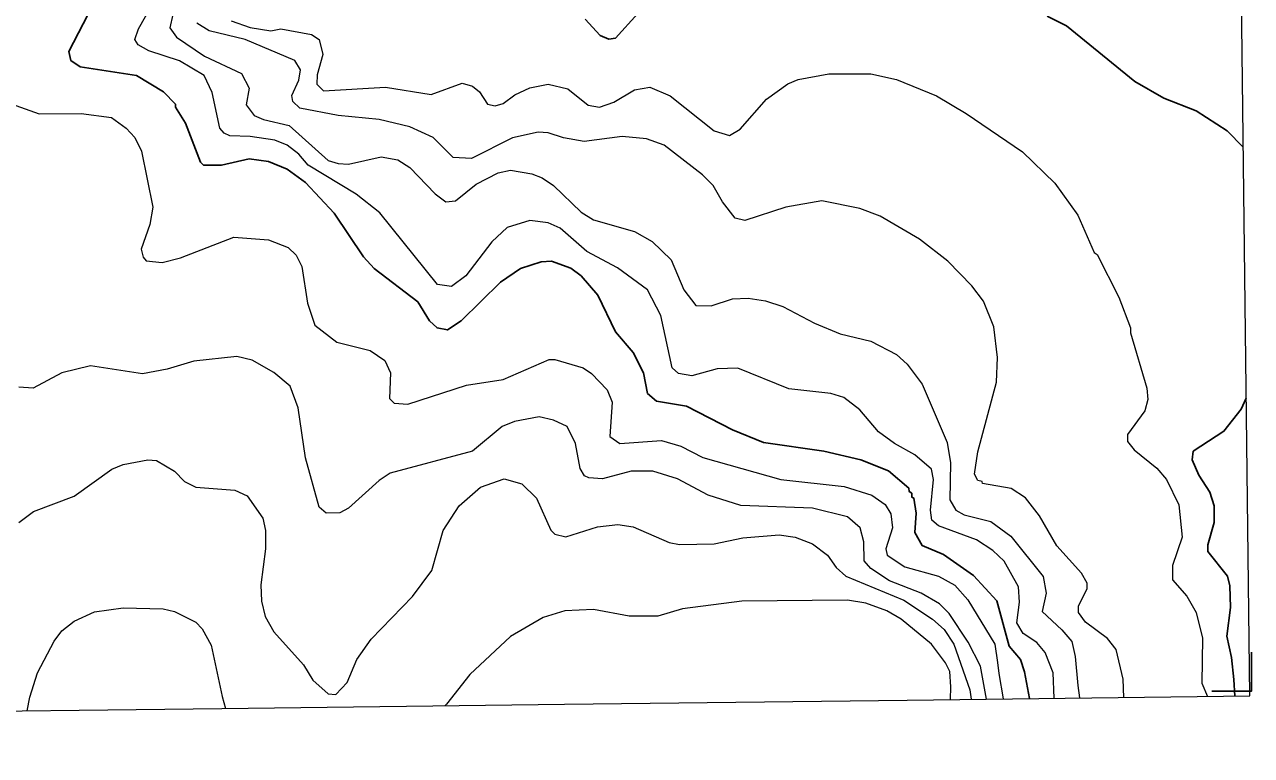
# Model space of a CAD drawing. Extents: x 265 to 291.4, y 7731.5 to 7759.6.
# Drawn here: x 289.514 to 291.42, y 7731.79 to 7732.926 of the extents above; entities that cross this region are included whole.
import ezdxf

# ---------------------------------------------------------------- set-up
doc = ezdxf.new("R2010")
doc.units = 0
doc.header["$LTSCALE"] = 0.032
for name, color, linetype, lineweight in [('1', 7, 'Continuous', 25), ('2', 7, 'Continuous', 13), ('63', 7, 'Continuous', 25)]:
    doc.layers.add(name, color=color, linetype=linetype, lineweight=lineweight)

msp = doc.modelspace()

# ---------------------------------------------------------------- linework, layer by layer
at = {"layer": '1'}
for points in [[(289.6201, 7732.9561), (289.5827, 7732.8845), (289.5859, 7732.8702), (289.6003, 7732.8606), (289.6878, 7732.847), (289.7299, 7732.8216), (289.7482, 7732.8025), (289.7482, 7732.7977), (289.7641, 7732.7731), (289.7872, 7732.7126), (289.792, 7732.7079), (289.8198, 7732.7078), (289.8628, 7732.7174), (289.893, 7732.7134), (289.9216, 7732.7015), (289.9503, 7732.6808), (289.9948, 7732.6331), (290.0401, 7732.5655), (290.0568, 7732.5472), (290.1245, 7732.4954), (290.1428, 7732.466), (290.1547, 7732.4549), (290.1706, 7732.4517), (290.1921, 7732.466), (290.2533, 7732.5257), (290.2844, 7732.5472), (290.3162, 7732.5575), (290.3321, 7732.5583), (290.3623, 7732.5479), (290.3782, 7732.536), (290.4045, 7732.5058), (290.4315, 7732.4485), (290.4594, 7732.4167), (290.4753, 7732.3849), (290.4816, 7732.3531), (290.4952, 7732.3411), (290.5421, 7732.3332), (290.6137, 7732.2966), (290.6614, 7732.2767), (290.7553, 7732.2632), (290.8126, 7732.2496), (290.8555, 7732.2329), (290.8873, 7732.2059), (290.8881, 7732.2004), (290.8921, 7732.198), (290.8921, 7732.1916), (290.8953, 7732.19), (290.8985, 7732.1669), (290.8969, 7732.1367), (290.908, 7732.1168), (290.9414, 7732.1025), (290.9876, 7732.0699), (291.0242, 7732.0309), (291.0432, 7731.9601), (291.0607, 7731.9394), (291.0671, 7731.9203), (291.0745, 7731.8789)], [(290.4665, 7732.9433), (290.4315, 7732.9051), (290.4212, 7732.9035), (290.4077, 7732.9091), (290.3846, 7732.9346)], [(291.4068, 7732.7357), (291.3819, 7732.7609), (291.3336, 7732.7922), (291.2835, 7732.812), (291.2381, 7732.8375), (291.1323, 7732.9242), (291.1021, 7732.9393)], [(291.3938, 7731.8828), (291.3919, 7731.9083), (291.3885, 7731.9426), (291.3813, 7731.976), (291.3869, 7732.0206), (291.3861, 7732.054), (291.3821, 7732.0691), (291.3519, 7732.1073), (291.3519, 7732.1176), (291.3614, 7732.1526), (291.3614, 7732.1781), (291.3551, 7732.1996), (291.3376, 7732.2258), (291.3272, 7732.2497), (291.3288, 7732.2632), (291.3766, 7732.2942), (291.4036, 7732.3284), (291.4115, 7732.3454)]]:
    msp.add_lwpolyline(points, dxfattribs=at)
at = {"layer": '2'}
for points in [[(291.1129, 7731.8794), (291.1117, 7731.9188), (291.0989, 7731.9506), (291.0862, 7731.9657), (291.0647, 7731.98), (291.0552, 7731.9967), (291.0592, 7732.0285), (291.0576, 7732.0524), (291.0353, 7732.0922), (291.0178, 7732.1089), (290.9923, 7732.1256), (290.9335, 7732.147), (290.9231, 7732.1558), (290.9208, 7732.1717), (290.9255, 7732.2194), (290.9223, 7732.2354), (290.8969, 7732.2576), (290.8651, 7732.2751), (290.8404, 7732.2934), (290.811, 7732.3276), (290.7863, 7732.3467), (290.7664, 7732.3531), (290.7012, 7732.3602), (290.6217, 7732.3921), (290.5898, 7732.3913), (290.5501, 7732.3801), (290.5294, 7732.3841), (290.5198, 7732.3929), (290.5023, 7732.474), (290.4816, 7732.5138), (290.4347, 7732.548), (290.387, 7732.5734), (290.3456, 7732.61), (290.3273, 7732.618), (290.2987, 7732.6219), (290.2637, 7732.6108), (290.2398, 7732.5885), (290.1992, 7732.536), (290.177, 7732.5193), (290.1555, 7732.5225), (290.0656, 7732.6339), (290.029, 7732.6625), (289.9542, 7732.7079), (289.9399, 7732.7246), (289.9216, 7732.7389), (289.9025, 7732.7468), (289.8644, 7732.7524), (289.8325, 7732.7532), (289.8238, 7732.7572), (289.8174, 7732.7651), (289.8055, 7732.8208), (289.7928, 7732.8471), (289.7546, 7732.8701), (289.7069, 7732.8853), (289.6901, 7732.8948), (289.6854, 7732.9028), (289.6909, 7732.9195), (289.7124, 7732.9577)], [(289.7442, 7732.9417), (289.7395, 7732.9211), (289.7498, 7732.9067), (289.7936, 7732.8773), (289.8508, 7732.8502), (289.8627, 7732.8272), (289.858, 7732.8017), (289.8707, 7732.785), (289.885, 7732.7787), (289.9248, 7732.7691), (289.9853, 7732.715), (290.0012, 7732.7102), (290.0171, 7732.7095), (290.068, 7732.7206), (290.0935, 7732.7158), (290.1125, 7732.7039), (290.1515, 7732.6633), (290.1682, 7732.6506), (290.1833, 7732.6522), (290.2152, 7732.6784), (290.2494, 7732.6959), (290.2685, 7732.6999), (290.3019, 7732.6943), (290.3178, 7732.688), (290.3353, 7732.676), (290.3782, 7732.6347), (290.3973, 7732.6227), (290.461, 7732.6044), (290.4888, 7732.5893), (290.5182, 7732.5607), (290.5381, 7732.5138), (290.5564, 7732.4899), (290.5803, 7732.4891), (290.6137, 7732.5002), (290.6376, 7732.501), (290.6646, 7732.4971), (290.6917, 7732.4883), (290.741, 7732.4621), (290.7808, 7732.4454), (290.8285, 7732.4342), (290.8683, 7732.4135), (290.885, 7732.3984), (290.908, 7732.3674), (290.947, 7732.2767), (290.9518, 7732.2449), (290.951, 7732.1876), (290.9605, 7732.1717), (290.9733, 7732.1645), (291.0146, 7732.1542), (291.0456, 7732.1311), (291.0958, 7732.0683), (291.1005, 7732.0428), (291.0942, 7732.0142), (291.1252, 7731.9856), (291.1403, 7731.9673), (291.1459, 7731.9442), (291.1499, 7731.8989), (291.1522, 7731.8799)], [(291.2211, 7731.8807), (291.22, 7731.9091), (291.2095, 7731.9553), (291.196, 7731.972), (291.1618, 7731.9975), (291.1506, 7732.0126), (291.1506, 7732.0229), (291.1642, 7732.0492), (291.1642, 7732.0579), (291.1554, 7732.0739), (291.1172, 7732.116), (291.0902, 7732.163), (291.0687, 7732.1908), (291.0464, 7732.2051), (291.0019, 7732.2131), (291.0011, 7732.2162), (290.9947, 7732.2178), (290.9892, 7732.2274), (290.9947, 7732.2624), (291.0234, 7732.3706), (291.025, 7732.4088), (291.0194, 7732.4565), (291.0035, 7732.4963), (290.9852, 7732.5201), (290.9478, 7732.5583), (290.9041, 7732.5925), (290.8428, 7732.6283), (290.811, 7732.6402), (290.7521, 7732.6522), (290.6964, 7732.6426), (290.6328, 7732.6219), (290.6177, 7732.6251), (290.5978, 7732.6506), (290.5835, 7732.6761), (290.5668, 7732.6927), (290.5071, 7732.7389), (290.4801, 7732.7484), (290.4419, 7732.7524), (290.383, 7732.7445), (290.3512, 7732.75), (290.3273, 7732.758), (290.3114, 7732.7588), (290.2716, 7732.75), (290.208, 7732.7182), (290.1794, 7732.7198), (290.1483, 7732.7508), (290.1125, 7732.7675), (290.0648, 7732.7787), (290.0012, 7732.785), (289.9415, 7732.7962), (289.9304, 7732.8065), (289.9288, 7732.8161), (289.9399, 7732.8399), (289.9423, 7732.8558), (289.9335, 7732.8702), (289.8564, 7732.9028), (289.8007, 7732.9163), (289.7816, 7732.9282)], [(289.8349, 7732.9322), (289.8644, 7732.9218), (289.8962, 7732.9163), (289.9121, 7732.9195), (289.9598, 7732.9107), (289.9717, 7732.9028), (289.9773, 7732.8797), (289.9686, 7732.8479), (289.9678, 7732.8335), (289.9781, 7732.8232), (290.0744, 7732.8288), (290.1452, 7732.8176), (290.1937, 7732.8351), (290.2096, 7732.8304), (290.2207, 7732.8216), (290.2327, 7732.8025), (290.2446, 7732.8001), (290.2573, 7732.8033), (290.2756, 7732.8168), (290.2987, 7732.828), (290.3273, 7732.8335), (290.3575, 7732.8264), (290.3894, 7732.8009), (290.4069, 7732.7977), (290.4292, 7732.8057), (290.461, 7732.8248), (290.4848, 7732.8288), (290.5167, 7732.8152), (290.5851, 7732.7612), (290.6089, 7732.754), (290.6256, 7732.7635), (290.6662, 7732.8105)], [(290.6662, 7732.8105), (290.6996, 7732.8343), (290.7155, 7732.8407), (290.7633, 7732.8494), (290.8285, 7732.8494), (290.8683, 7732.8407), (290.9303, 7732.8152)], [(289.4857, 7732.8057), (289.5366, 7732.7874), (289.6018, 7732.7882), (289.6488, 7732.7818), (289.6719, 7732.7651), (289.6854, 7732.7508), (289.6957, 7732.7293), (289.7132, 7732.6426), (289.7084, 7732.6156), (289.6949, 7732.5774), (289.6981, 7732.5647), (289.7029, 7732.5591), (289.7275, 7732.5567), (289.7562, 7732.5639), (289.8389, 7732.5957), (289.893, 7732.5917), (289.9232, 7732.5798), (289.936, 7732.5678), (289.9447, 7732.5504), (289.9534, 7732.4931), (289.9646, 7732.4589), (289.9988, 7732.4326), (290.0505, 7732.4199), (290.0736, 7732.404), (290.0823, 7732.3849), (290.0807, 7732.3451), (290.0879, 7732.338), (290.1094, 7732.3364), (290.2001, 7732.3658), (290.2573, 7732.3745), (290.3289, 7732.4056), (290.3377, 7732.4056), (290.3814, 7732.3928), (290.3942, 7732.3841), (290.4188, 7732.3586), (290.4268, 7732.3396), (290.4228, 7732.2863), (290.4387, 7732.2751), (290.5031, 7732.2799), (290.5333, 7732.2711), (290.5676, 7732.2536), (290.6885, 7732.2194), (290.7871, 7732.2083), (290.8301, 7732.1948), (290.8508, 7732.1804), (290.8595, 7732.1661), (290.8619, 7732.1439), (290.8515, 7732.1113), (290.8539, 7732.1017), (290.881, 7732.0834), (290.9335, 7732.0691), (290.9589, 7732.0548), (290.9788, 7732.0325), (291.021, 7731.9633), (291.025, 7731.9347), (291.0269, 7731.918), (291.0336, 7731.8784)], [(290.9303, 7732.8152), (290.9764, 7732.7882), (291.0639, 7732.7285), (291.1141, 7732.68), (291.1498, 7732.6299), (291.1753, 7732.5718), (291.1801, 7732.5687), (291.2135, 7732.5026), (291.2318, 7732.4549), (291.2318, 7732.447), (291.2572, 7732.361), (291.2588, 7732.3435), (291.2541, 7732.326), (291.227, 7732.2894), (291.227, 7732.2783), (291.2373, 7732.2656), (291.2724, 7732.2369), (291.2875, 7732.2194), (291.3066, 7732.1797), (291.3121, 7732.1295), (291.297, 7732.0858), (291.297, 7732.0635), (291.3193, 7732.0381), (291.3336, 7732.0126), (291.3432, 7731.9728), (291.3424, 7731.9028), (291.351, 7731.8823)], [(291.0078, 7731.8781), (290.9987, 7731.9291), (290.9796, 7731.9665), (290.9502, 7732.011), (290.9351, 7732.0261), (290.9064, 7732.0428), (290.8571, 7732.0619), (290.8285, 7732.081), (290.8181, 7732.093), (290.8173, 7732.1224), (290.8118, 7732.1439), (290.7919, 7732.1614), (290.7378, 7732.1749), (290.6264, 7732.1789), (290.5755, 7732.1948), (290.5278, 7732.2202), (290.4896, 7732.2322), (290.4562, 7732.2322), (290.4117, 7732.2202), (290.3902, 7732.2218), (290.3838, 7732.225), (290.3766, 7732.2361), (290.3695, 7732.2751), (290.3567, 7732.3014), (290.3353, 7732.3117), (290.313, 7732.3165), (290.2748, 7732.3093), (290.2557, 7732.3014), (290.2096, 7732.2632), (290.0815, 7732.229), (290.0648, 7732.2178), (290.0171, 7732.1749), (290.0036, 7732.1677), (289.9821, 7732.1669), (289.9717, 7732.1765), (289.9503, 7732.2529), (289.9391, 7732.3308), (289.9264, 7732.3642), (289.9009, 7732.3857), (289.8675, 7732.4048), (289.8437, 7732.4104), (289.7769, 7732.4032), (289.7355, 7732.3905), (289.6973, 7732.3833), (289.6162, 7732.396), (289.5716, 7732.3849), (289.5271, 7732.361), (289.5048, 7732.3626)], [(289.5048, 7732.1526), (289.5279, 7732.1693), (289.5907, 7732.1932), (289.6496, 7732.2353), (289.6671, 7732.2425), (289.7053, 7732.2497), (289.7188, 7732.2489), (289.7466, 7732.2322), (289.7625, 7732.2163), (289.78, 7732.2075), (289.8405, 7732.2027), (289.8596, 7732.194), (289.8842, 7732.159), (289.8882, 7732.1399), (289.8882, 7732.1113), (289.881, 7732.0556), (289.8818, 7732.0301), (289.8874, 7732.0063), (289.9009, 7731.9824), (289.9471, 7731.9315), (289.9614, 7731.9076), (289.9853, 7731.8861), (289.9972, 7731.8853), (290.0147, 7731.9036), (290.0298, 7731.9394), (290.0521, 7731.9713), (290.1165, 7732.0373), (290.1467, 7732.0778), (290.1642, 7732.1399), (290.1889, 7732.1781), (290.2223, 7732.2075), (290.2589, 7732.2202), (290.286, 7732.2123), (290.309, 7732.19), (290.3313, 7732.1407), (290.3377, 7732.1343), (290.3544, 7732.1303), (290.4037, 7732.1455), (290.4355, 7732.1494), (290.4594, 7732.1455), (290.5151, 7732.1216), (290.531, 7732.1184), (290.5851, 7732.1192), (290.6296, 7732.1287), (290.6861, 7732.1335), (290.7108, 7732.1295), (290.7378, 7732.1192), (290.7609, 7732.1017), (290.7744, 7732.0826), (290.7895, 7732.0691), (290.8794, 7732.0317), (290.9239, 7732.0023), (290.9422, 7731.9863), (290.9573, 7731.9633), (290.982, 7731.8925), (290.9844, 7731.8778)], [(290.952, 7731.8774), (290.9525, 7731.8973), (290.951, 7731.9211), (290.9441, 7731.9343), (290.9223, 7731.9633), (290.8754, 7732.0023), (290.8531, 7732.015), (290.8205, 7732.0269), (290.7919, 7732.0317), (290.628, 7732.0301), (290.5357, 7732.0182), (290.4976, 7732.007), (290.453, 7732.007), (290.3973, 7732.0174), (290.3528, 7732.015), (290.3194, 7732.0046), (290.2685, 7731.9752), (290.2056, 7731.9164), (290.169, 7731.8702), (290.1673, 7731.8678)], [(289.5181, 7731.8598), (289.5221, 7731.8812), (289.5342, 7731.9188), (289.5597, 7731.9681), (289.5716, 7731.984), (289.5907, 7731.9991), (289.6225, 7732.0134), (289.6671, 7732.0198), (289.7291, 7732.0182), (289.7466, 7732.0142), (289.78, 7731.9975), (289.7896, 7731.9872), (289.8039, 7731.9617), (289.8206, 7731.8822), (289.8258, 7731.8636)]]:
    msp.add_lwpolyline(points, dxfattribs=at)
at = {"layer": '63', "lineweight": 13}
for points in [[(291.4172, 7731.8831), (291.4103, 7732.448), (291.4034, 7733.0129), (291.3965, 7733.5778), (291.3896, 7734.1427), (291.3827, 7734.7076), (291.3758, 7735.2725), (291.3689, 7735.8374), (291.362, 7736.4023), (291.3551, 7736.9672), (291.3482, 7737.5321), (291.3413, 7738.097), (291.3345, 7738.6619), (291.3276, 7739.2268), (291.3207, 7739.7916), (291.3138, 7740.3565)], [(283.9654, 7731.7904), (284.4977, 7731.7971), (285.03, 7731.8038), (285.5623, 7731.8105), (286.0945, 7731.8172), (286.6268, 7731.8239), (287.1591, 7731.8305), (287.6914, 7731.8372), (288.2236, 7731.8438), (288.7559, 7731.8504), (289.2882, 7731.857), (289.8204, 7731.8635), (290.3527, 7731.8701), (290.885, 7731.8766), (291.4172, 7731.8831)]]:
    msp.add_lwpolyline(points, dxfattribs=at)
at = {"layer": '63'}
msp.add_lwpolyline([(291.3579, 7731.8901), (291.4195, 7731.8901), (291.4195, 7731.9508)], dxfattribs=at)

doc.saveas('drawing.dxf')
